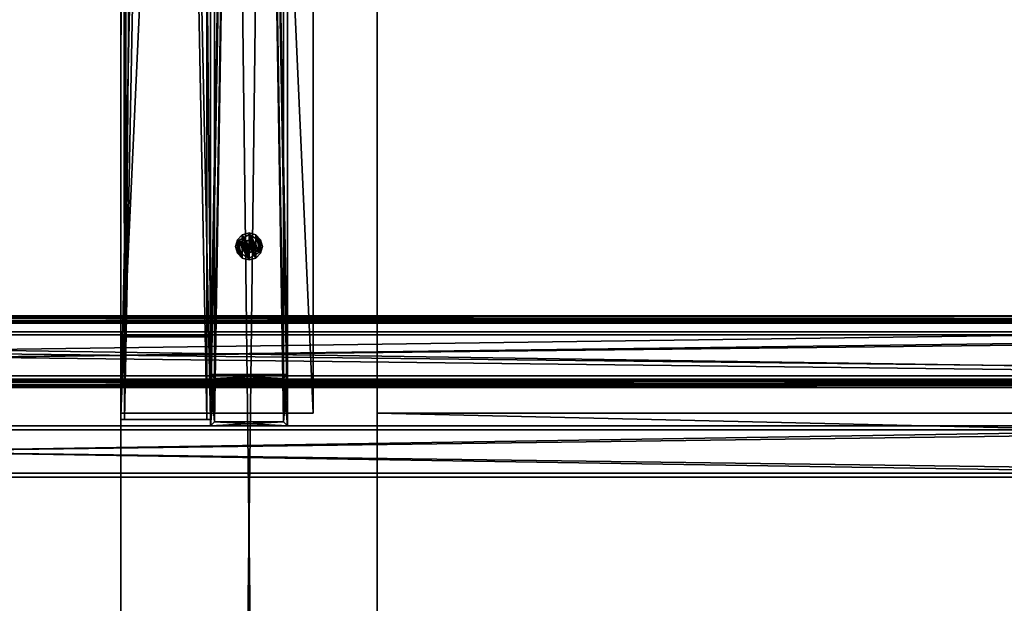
# Model space of a CAD drawing. Header units: millimetres. Extents: x 60485 to 71303, y 100 to 16900.
# Tile 717 of 1056: x 62021 to 62789, y 8451 to 8907. Entities that reach past the tile are written whole.
import ezdxf

# ---------------------------------------------------------------- set-up
doc = ezdxf.new("R2010")
doc.units = ezdxf.units.MM
for name, color, linetype in [('1', 7, 'Continuous'), ('13', 7, 'Continuous'), ('3', 7, 'Continuous'), ('4', 7, 'Continuous'), ('9', 7, 'Continuous'), ('95', 7, 'Continuous')]:
    doc.layers.add(name, color=color, linetype=linetype)

msp = doc.modelspace()

# ---------------------------------------------------------------- meshes
at = {"layer": '1', "color": 7}
mesh = msp.add_polyface(dxfattribs=at)
corners = [(62099.99, 300, 2950), (62099.99, 300, 0), (62099.99, 16700, 0), (62099.99, 16700, 2950), (62299.99, 300, 0), (62299.99, 16700, 0), (62299.99, 300, 2950), (62299.99, 16700, 2950)]
mesh.append_faces([[corners[k] for k in face] for face in [(0, 2, 3, 3), (1, 5, 2, 2), (4, 7, 5, 5), (6, 3, 7, 7), (1, 6, 4, 4), (3, 5, 7, 7)]], dxfattribs={"vtx0": -1, "color": 7})
mesh.append_faces([[corners[k] for k in face] for face in [(0, 1, 2, 2), (1, 4, 5, 5), (4, 6, 7, 7), (6, 0, 3, 3), (1, 0, 6, 6), (3, 2, 5, 5)]], dxfattribs={"vtx2": -1, "vtx3": -1, "color": 7})
mesh = msp.add_polyface(dxfattribs=at)
corners = [(70799.99, 8400, 2950), (70799.99, 8400, 0), (62299.99, 8400, 0), (62299.99, 8400, 2950), (70799.99, 8600, 0), (62299.99, 8600, 0), (70799.99, 8600, 2950), (62299.99, 8600, 2950)]
mesh.append_faces([[corners[k] for k in face] for face in [(0, 2, 3, 3), (1, 5, 2, 2), (4, 7, 5, 5), (6, 3, 7, 7), (1, 6, 4, 4), (3, 5, 7, 7)]], dxfattribs={"vtx0": -1, "color": 7})
mesh.append_faces([[corners[k] for k in face] for face in [(0, 1, 2, 2), (1, 4, 5, 5), (4, 6, 7, 7), (6, 0, 3, 3), (1, 0, 6, 6), (3, 2, 5, 5)]], dxfattribs={"vtx2": -1, "vtx3": -1, "color": 7})
at = {"layer": '13', "color": 20}
mesh = msp.add_polyface(dxfattribs=at)
corners = [(62199.99, 9325.01, 2967), (62202.49, 9325.68, 2967), (62202.49, 9325.68, 2949), (62199.99, 9325.01, 2949), (62197.49, 9325.68, 2967), (62197.49, 9325.68, 2949), (62199.99, 9325.03, 2949), (62204.3, 9327.52, 2884), (62199.99, 9325.03, 2884), (62195.68, 9327.52, 2949), (62199.99, 9320.77, 2963.04), (62207.99, 9325.39, 2963.04), (62207.99, 9325.39, 2955), (62199.99, 9320.77, 2955), (62191.99, 9325.39, 2963.04), (62191.99, 9325.39, 2955), (62191.99, 9334.63, 2963.04), (62199.99, 9319.51, 2955), (62205.24, 9320.91, 2955), (62205.24, 9320.91, 2953), (62199.99, 9319.51, 2953), (62209.09, 9324.76, 2955), (62209.09, 9324.76, 2953), (62190.9, 9324.76, 2955), (62194.74, 9320.91, 2955), (62194.74, 9320.91, 2953), (62190.9, 9324.76, 2953), (62199.99, 9340.51, 2955), (62194.74, 9339.1, 2955), (62189.49, 9330.01, 2953), (62190.9, 9335.26, 2953), (62194.74, 9339.1, 2953), (62207.99, 8734.63, 2963.04), (62199.99, 8739.24, 2963.04), (62199.99, 8739.24, 2955), (62191.99, 8734.63, 2963.04), (62191.99, 8734.63, 2955), (62209.09, 8735.26, 2955), (62205.24, 8739.1, 2955), (62205.24, 8739.1, 2953), (62209.09, 8735.26, 2953), (62199.99, 8740.51, 2955), (62199.99, 8740.51, 2953), (62194.74, 8739.1, 2955), (62194.74, 8739.1, 2953), (62190.9, 8735.26, 2955), (62190.9, 8735.26, 2953), (62209.09, 8724.76, 2953)]
mesh.append_faces([[corners[k] for k in face] for face in [(0, 2, 3, 3), (4, 3, 5, 5), (6, 7, 8, 8), (10, 12, 13, 13), (14, 13, 15, 15), (17, 19, 20, 20), (18, 22, 19, 19), (23, 25, 26, 26), (24, 20, 25, 25), (25, 29, 26, 26), (33, 36, 34, 34), (37, 39, 40, 40), (38, 42, 39, 39), (41, 44, 42, 42), (43, 46, 44, 44)]], dxfattribs={"vtx0": -1, "color": 20})
mesh.append_faces([[corners[k] for k in face] for face in [(42, 47, 39, 39)]], dxfattribs={"vtx0": -1, "vtx1": -1, "color": 20})
mesh.append_faces([[corners[k] for k in face] for face in [(16, 11, 10, 10), (27, 18, 17, 17), (28, 17, 24, 24), (30, 25, 20, 20), (31, 20, 19, 19)]], dxfattribs={"vtx0": -1, "vtx2": -1, "vtx3": -1, "color": 20})
mesh.append_faces([[corners[k] for k in face] for face in [(0, 1, 2, 2), (4, 0, 3, 3), (9, 6, 8, 8), (10, 11, 12, 12), (14, 10, 13, 13), (17, 18, 19, 19), (18, 21, 22, 22), (23, 24, 25, 25), (24, 17, 20, 20), (32, 33, 34, 34), (33, 35, 36, 36), (37, 38, 39, 39), (38, 41, 42, 42), (41, 43, 44, 44), (43, 45, 46, 46)]], dxfattribs={"vtx2": -1, "vtx3": -1, "color": 20})
mesh = msp.add_polyface(dxfattribs=at)
corners = [(62204.32, 8732.51, 2967), (62202.49, 8734.34, 2967), (62202.49, 8734.34, 2949), (62204.32, 8732.51, 2949), (62199.99, 8735.01, 2967), (62199.99, 8735.01, 2949), (62197.49, 8734.34, 2967), (62197.49, 8734.34, 2949), (62195.66, 8732.51, 2967), (62195.66, 8732.51, 2949), (62194.99, 8730.01, 2949), (62204.32, 8727.51, 2967), (62202.49, 8725.68, 2967), (62199.99, 8725.01, 2967), (62199.99, 8725.01, 2949), (62204.32, 8727.51, 2949), (62204.99, 8730.01, 2949), (62204.3, 8732.5, 2949), (62199.99, 8734.98, 2949), (62199.99, 8734.98, 2884), (62204.3, 8732.5, 2884), (62195.68, 8732.5, 2949), (62195.68, 8732.5, 2884), (62204.3, 8727.52, 2884), (62207.99, 8725.39, 2963.04), (62207.99, 8734.63, 2963.04), (62207.99, 8734.63, 2955), (62199.99, 8739.24, 2955), (62191.99, 8734.63, 2963.04), (62191.99, 8725.39, 2955), (62191.99, 8734.63, 2955), (62199.99, 8739.24, 2963.04), (62199.99, 8720.77, 2963.04), (62207.99, 8725.39, 2955), (62210.49, 8730.01, 2955), (62209.09, 8735.26, 2955), (62209.09, 8735.26, 2953), (62190.9, 8735.26, 2955), (62189.49, 8730.01, 2953), (62190.9, 8735.26, 2953), (62209.09, 8724.76, 2955), (62205.24, 8739.1, 2955), (62205.24, 8720.91, 2955), (62199.99, 8740.51, 2955), (62199.99, 8719.51, 2955), (62194.74, 8739.1, 2955), (62194.74, 8720.91, 2955), (62199.99, 8719.51, 2953), (62194.74, 8739.1, 2953), (62205.24, 8720.91, 2953), (62199.99, 8740.51, 2953), (62205.24, 8739.1, 2953), (62210.49, 8730.01, 2953)]
mesh.append_faces([[corners[k] for k in face] for face in [(0, 2, 3, 3), (1, 5, 2, 2), (4, 7, 5, 5), (6, 9, 7, 7), (8, 10, 9, 9), (2, 16, 3, 3), (17, 19, 20, 20), (18, 22, 19, 19), (25, 27, 26, 26), (28, 29, 30, 30), (24, 31, 25, 25), (27, 33, 26, 26), (37, 38, 39, 39), (51, 52, 36, 36)]], dxfattribs={"vtx0": -1, "color": 20})
mesh.append_faces([[corners[k] for k in face] for face in [(0, 11, 1, 1), (1, 12, 4, 4), (4, 13, 6, 6), (7, 14, 5, 5), (5, 15, 2, 2), (22, 23, 19, 19), (31, 32, 28, 28), (30, 33, 27, 27), (35, 40, 41, 41), (41, 42, 43, 43), (43, 44, 45, 45), (45, 46, 37, 37), (39, 47, 48, 48), (48, 49, 50, 50)]], dxfattribs={"vtx0": -1, "vtx1": -1, "color": 20})
mesh.append_faces([[corners[k] for k in face] for face in [(0, 1, 2, 2), (1, 4, 5, 5), (4, 6, 7, 7), (6, 8, 9, 9), (17, 18, 19, 19), (18, 21, 22, 22), (24, 25, 26, 26), (34, 35, 36, 36)]], dxfattribs={"vtx2": -1, "vtx3": -1, "color": 20})
mesh = msp.add_polyface(dxfattribs=at)
corners = [(62199.99, 8725.01, 2967), (62202.49, 8725.68, 2967), (62202.49, 8725.68, 2949), (62199.99, 8725.01, 2949), (62204.32, 8727.51, 2967), (62204.32, 8727.51, 2949), (62204.99, 8730.01, 2967), (62204.99, 8730.01, 2949), (62202.49, 8734.34, 2967), (62199.99, 8735.01, 2967), (62199.99, 8735.01, 2949), (62199.99, 8725.03, 2949), (62204.3, 8727.52, 2949), (62204.3, 8727.52, 2884), (62199.99, 8725.03, 2884), (62204.3, 8732.5, 2884), (62199.99, 8734.98, 2949), (62195.68, 8732.5, 2884), (62199.99, 8720.77, 2963.04), (62207.99, 8725.39, 2963.04), (62207.99, 8725.39, 2955), (62199.99, 8720.77, 2955), (62207.99, 8734.63, 2955), (62199.99, 8739.24, 2963.04), (62191.99, 8734.63, 2955), (62199.99, 8729.43, 2964.04), (62200.49, 8729.72, 2964.04), (62200.49, 8729.72, 2963.04), (62199.99, 8729.43, 2963.04), (62199.99, 8729.51, 2950), (62200.24, 8729.57, 2950), (62200.24, 8729.57, 2949), (62199.99, 8729.51, 2949), (62200.42, 8729.76, 2950), (62200.42, 8729.76, 2949), (62199.99, 8719.51, 2955), (62205.24, 8720.91, 2955), (62205.24, 8720.91, 2953), (62199.99, 8719.51, 2953), (62209.09, 8724.76, 2955), (62209.09, 8724.76, 2953), (62210.49, 8730.01, 2955), (62210.49, 8730.01, 2953), (62205.24, 8739.1, 2955), (62199.99, 8740.51, 2955), (62194.74, 8739.1, 2953), (62199.99, 8740.51, 2953)]
mesh.append_faces([[corners[k] for k in face] for face in [(0, 2, 3, 3), (1, 5, 2, 2), (4, 7, 5, 5), (11, 13, 14, 14), (12, 15, 13, 13), (18, 20, 21, 21), (19, 22, 20, 20), (25, 27, 28, 28), (29, 31, 32, 32), (30, 34, 31, 31), (35, 37, 38, 38), (36, 40, 37, 37), (39, 42, 40, 40)]], dxfattribs={"vtx0": -1, "color": 20})
mesh.append_faces([[corners[k] for k in face] for face in [(8, 4, 1, 1), (9, 1, 0, 0), (10, 3, 2, 2), (10, 2, 5, 5), (16, 12, 11, 11), (17, 14, 13, 13), (23, 19, 18, 18), (24, 21, 20, 20), (43, 39, 36, 36), (44, 36, 35, 35), (45, 38, 37, 37), (46, 37, 40, 40)]], dxfattribs={"vtx0": -1, "vtx2": -1, "vtx3": -1, "color": 20})
mesh.append_faces([[corners[k] for k in face] for face in [(0, 1, 2, 2), (1, 4, 5, 5), (4, 6, 7, 7), (11, 12, 13, 13), (18, 19, 20, 20), (25, 26, 27, 27), (29, 30, 31, 31), (30, 33, 34, 34), (35, 36, 37, 37), (36, 39, 40, 40), (39, 41, 42, 42)]], dxfattribs={"vtx2": -1, "vtx3": -1, "color": 20})
mesh = msp.add_polyface(dxfattribs=at)
corners = [(62194.99, 8730.01, 2967), (62195.66, 8727.51, 2967), (62195.66, 8727.51, 2949), (62194.99, 8730.01, 2949), (62197.49, 8725.68, 2967), (62197.49, 8725.68, 2949), (62199.99, 8725.01, 2967), (62199.99, 8725.01, 2949), (62197.49, 8734.34, 2967), (62195.66, 8732.51, 2967), (62195.66, 8732.51, 2949), (62195.68, 8732.5, 2949), (62195.68, 8727.52, 2949), (62195.68, 8727.52, 2884), (62199.99, 8725.03, 2949), (62199.99, 8725.03, 2884), (62195.68, 8732.5, 2884), (62191.99, 8734.63, 2963.04), (62191.99, 8725.39, 2963.04), (62191.99, 8725.39, 2955), (62199.99, 8720.77, 2963.04), (62199.99, 8720.77, 2955), (62191.99, 8734.63, 2955), (62199.49, 8729.72, 2964.04), (62199.99, 8729.43, 2964.04), (62199.99, 8729.43, 2963.04), (62199.49, 8729.72, 2963.04), (62199.56, 8729.76, 2950), (62199.74, 8729.57, 2950), (62199.74, 8729.57, 2949), (62199.99, 8729.51, 2950), (62199.99, 8729.51, 2949), (62189.49, 8730.01, 2955), (62190.9, 8724.76, 2955), (62190.9, 8724.76, 2953), (62189.49, 8730.01, 2953), (62194.74, 8720.91, 2955), (62194.74, 8720.91, 2953), (62199.99, 8719.51, 2955), (62199.99, 8719.51, 2953), (62194.74, 8739.1, 2955), (62190.9, 8735.26, 2955), (62190.9, 8735.26, 2953)]
mesh.append_faces([[corners[k] for k in face] for face in [(0, 2, 3, 3), (1, 5, 2, 2), (4, 7, 5, 5), (0, 4, 1, 1), (12, 15, 13, 13), (11, 14, 12, 12), (15, 16, 13, 13), (18, 21, 19, 19), (17, 20, 18, 18), (21, 22, 19, 19), (23, 25, 26, 26), (28, 31, 29, 29), (32, 34, 35, 35), (33, 37, 34, 34), (36, 39, 37, 37), (37, 35, 34, 34)]], dxfattribs={"vtx0": -1, "color": 20})
mesh.append_faces([[corners[k] for k in face] for face in [(9, 4, 0, 0)]], dxfattribs={"vtx0": -1, "vtx1": -1, "color": 20})
mesh.append_faces([[corners[k] for k in face] for face in [(8, 6, 4, 4), (10, 2, 5, 5), (10, 5, 7, 7), (40, 38, 36, 36), (41, 36, 33, 33), (42, 37, 39, 39)]], dxfattribs={"vtx0": -1, "vtx2": -1, "vtx3": -1, "color": 20})
mesh.append_faces([[corners[k] for k in face] for face in [(0, 1, 2, 2), (1, 4, 5, 5), (4, 6, 7, 7), (11, 12, 13, 13), (12, 14, 15, 15), (17, 18, 19, 19), (18, 20, 21, 21), (23, 24, 25, 25), (27, 28, 29, 29), (28, 30, 31, 31), (32, 33, 34, 34), (33, 36, 37, 37), (36, 38, 39, 39)]], dxfattribs={"vtx2": -1, "vtx3": -1, "color": 20})
mesh = msp.add_polyface(dxfattribs=at)
corners = [(62195.66, 8732.51, 2967), (62194.99, 8730.01, 2967), (62194.99, 8730.01, 2949), (62197.49, 8734.34, 2967), (62197.49, 8725.68, 2967), (62195.66, 8727.51, 2949), (62195.66, 8732.51, 2949), (62199.99, 8725.01, 2949), (62197.49, 8734.34, 2949), (62195.68, 8732.5, 2949), (62195.68, 8727.52, 2884), (62195.68, 8732.5, 2884), (62199.99, 8734.98, 2949), (62199.99, 8725.03, 2949), (62199.99, 8730.58, 2964.04), (62199.49, 8730.3, 2964.04), (62199.49, 8730.3, 2963.04), (62199.99, 8730.58, 2963.04), (62199.49, 8729.72, 2964.04), (62199.49, 8729.72, 2963.04), (62199.99, 8729.43, 2964.04), (62199.99, 8729.43, 2963.04), (62200.49, 8729.72, 2963.04), (62199.99, 8730.51, 2950), (62199.74, 8730.44, 2950), (62199.74, 8730.44, 2949), (62199.99, 8730.51, 2949), (62199.56, 8730.26, 2950), (62199.56, 8730.26, 2949), (62199.49, 8730.01, 2950), (62199.49, 8730.01, 2949), (62199.56, 8729.76, 2950), (62199.56, 8729.76, 2949), (62199.74, 8729.57, 2949), (62199.99, 8729.51, 2950), (62199.74, 8729.57, 2950), (62199.99, 8729.51, 2949), (62200.24, 8729.57, 2949), (62190.9, 8735.26, 2955), (62189.49, 8730.01, 2955), (62189.49, 8730.01, 2953), (62190.9, 8724.76, 2955), (62194.74, 8720.91, 2953), (62190.9, 8735.26, 2953)]
mesh.append_faces([[corners[k] for k in face] for face in [(5, 6, 2, 2), (9, 10, 11, 11), (14, 16, 17, 17), (15, 19, 16, 16), (15, 20, 18, 18), (21, 16, 19, 19), (23, 25, 26, 26), (24, 28, 25, 25), (27, 30, 28, 28), (29, 32, 30, 30), (31, 33, 32, 32), (27, 31, 29, 29), (32, 28, 30, 30), (38, 41, 39, 39)]], dxfattribs={"vtx0": -1, "color": 20})
mesh.append_faces([[corners[k] for k in face] for face in [(3, 4, 0, 0), (6, 7, 8, 8), (12, 13, 9, 9), (14, 20, 15, 15), (16, 22, 17, 17), (23, 34, 24, 24), (24, 35, 27, 27), (28, 33, 25, 25), (25, 37, 26, 26), (40, 42, 43, 43)]], dxfattribs={"vtx0": -1, "vtx1": -1, "color": 20})
mesh.append_faces([[corners[k] for k in face] for face in [(24, 34, 35, 35), (27, 35, 31, 31), (28, 32, 33, 33), (25, 33, 36, 36)]], dxfattribs={"vtx0": -1, "vtx2": -1, "vtx3": -1, "color": 20})
mesh.append_faces([[corners[k] for k in face] for face in [(0, 1, 2, 2), (14, 15, 16, 16), (15, 18, 19, 19), (23, 24, 25, 25), (24, 27, 28, 28), (27, 29, 30, 30), (29, 31, 32, 32), (38, 39, 40, 40)]], dxfattribs={"vtx2": -1, "vtx3": -1, "color": 20})
mesh = msp.add_polyface(dxfattribs=at)
corners = [(62204.99, 8730.01, 2967), (62204.32, 8732.51, 2967), (62204.32, 8732.51, 2949), (62204.99, 8730.01, 2949), (62204.32, 8727.51, 2967), (62202.49, 8734.34, 2949), (62204.32, 8727.51, 2949), (62204.3, 8727.52, 2949), (62204.3, 8732.5, 2949), (62204.3, 8732.5, 2884), (62199.99, 8734.98, 2949), (62199.99, 8734.98, 2884), (62204.3, 8727.52, 2884), (62200.49, 8729.72, 2964.04), (62200.49, 8730.3, 2964.04), (62200.49, 8730.3, 2963.04), (62200.49, 8729.72, 2963.04), (62199.99, 8730.58, 2964.04), (62199.99, 8730.58, 2963.04), (62199.99, 8729.43, 2964.04), (62199.49, 8730.3, 2963.04), (62199.99, 8729.43, 2963.04), (62200.42, 8729.76, 2950), (62200.49, 8730.01, 2950), (62200.49, 8730.01, 2949), (62200.42, 8729.76, 2949), (62200.42, 8730.26, 2950), (62200.42, 8730.26, 2949), (62200.24, 8730.44, 2950), (62200.24, 8730.44, 2949), (62199.99, 8730.51, 2950), (62199.99, 8730.51, 2949), (62200.24, 8729.57, 2950), (62199.99, 8729.51, 2950), (62199.74, 8730.44, 2949), (62199.99, 8729.51, 2949), (62200.24, 8729.57, 2949), (62210.49, 8730.01, 2955), (62209.09, 8735.26, 2953), (62210.49, 8730.01, 2953), (62209.09, 8724.76, 2955), (62209.09, 8735.26, 2955), (62205.24, 8739.1, 2953), (62209.09, 8724.76, 2953)]
mesh.append_faces([[corners[k] for k in face] for face in [(0, 2, 3, 3), (4, 1, 0, 0), (7, 10, 8, 8), (11, 12, 9, 9), (13, 15, 16, 16), (14, 18, 15, 15), (13, 17, 14, 14), (18, 16, 15, 15), (22, 24, 25, 25), (23, 27, 24, 24), (26, 29, 27, 27), (28, 31, 29, 29), (22, 26, 23, 23), (27, 25, 24, 24), (37, 38, 39, 39), (40, 41, 37, 37)]], dxfattribs={"vtx0": -1, "color": 20})
mesh.append_faces([[corners[k] for k in face] for face in [(26, 22, 28, 28), (28, 32, 30, 30), (31, 25, 29, 29), (29, 25, 27, 27)]], dxfattribs={"vtx0": -1, "vtx1": -1, "color": 20})
mesh.append_faces([[corners[k] for k in face] for face in [(5, 6, 3, 3), (17, 13, 19, 19), (20, 21, 16, 16), (28, 22, 32, 32), (30, 32, 33, 33), (34, 35, 36, 36), (31, 36, 25, 25), (42, 43, 39, 39)]], dxfattribs={"vtx0": -1, "vtx2": -1, "vtx3": -1, "color": 20})
mesh.append_faces([[corners[k] for k in face] for face in [(0, 1, 2, 2), (7, 8, 9, 9), (13, 14, 15, 15), (14, 17, 18, 18), (22, 23, 24, 24), (23, 26, 27, 27), (26, 28, 29, 29), (28, 30, 31, 31)]], dxfattribs={"vtx2": -1, "vtx3": -1, "color": 20})
at = {"layer": '3', "color": 91}
mesh = msp.add_polyface(dxfattribs=at)
corners = [(60709.22, 8663.85, 5438.67), (60681.18, 8707.98, 5425.18), (63090.78, 10108.11, 4997.12), (63118.82, 10063.98, 5010.61), (60681.18, 8729.62, 5495.95), (63090.78, 10129.75, 5067.89), (60709.22, 8685.48, 5509.44), (63118.82, 10085.61, 5081.38), (60710.78, 8660.52, 5436.56), (60710.78, 8683.91, 5513.06), (63120.38, 10084.04, 5085), (63120.38, 10060.65, 5008.49), (60679.62, 8732.94, 5498.07), (63089.22, 10133.08, 5070), (60679.62, 8709.56, 5421.56), (63089.22, 10109.69, 4993.5)]
mesh.append_faces([[corners[k] for k in face] for face in [(0, 2, 3, 3), (1, 5, 2, 2), (4, 7, 5, 5), (6, 3, 7, 7), (8, 10, 11, 11), (9, 13, 10, 10), (12, 15, 13, 13), (14, 11, 15, 15)]], dxfattribs={"vtx0": -1, "color": 91})
mesh.append_faces([[corners[k] for k in face] for face in [(6, 8, 0, 0), (12, 4, 14, 14), (11, 3, 15, 15), (3, 10, 7, 7), (7, 10, 5, 5), (15, 2, 13, 13), (2, 15, 3, 3)]], dxfattribs={"vtx0": -1, "vtx1": -1, "color": 91})
mesh.append_faces([[corners[k] for k in face] for face in [(9, 6, 4, 4), (6, 9, 8, 8), (0, 8, 14, 14), (4, 12, 9, 9), (14, 4, 1, 1), (14, 1, 0, 0), (3, 11, 10, 10), (5, 10, 13, 13), (13, 2, 5, 5)]], dxfattribs={"vtx0": -1, "vtx2": -1, "vtx3": -1, "color": 91})
mesh.append_faces([[corners[k] for k in face] for face in [(0, 1, 2, 2), (1, 4, 5, 5), (4, 6, 7, 7), (6, 0, 3, 3), (8, 9, 10, 10), (9, 12, 13, 13), (12, 14, 15, 15), (14, 8, 11, 11)]], dxfattribs={"vtx2": -1, "vtx3": -1, "color": 91})
at = {"layer": '4', "color": 171}
mesh = msp.add_polyface(dxfattribs=at)
corners = [(62172.99, 8593, 3033.03), (62172.99, 8627, 3067.03), (62172.99, 11883, 3067.03), (62172.99, 11917, 3033.03), (62226.99, 8627, 3067.03), (62226.99, 11883, 3067.03), (62226.99, 8593, 3033.03), (62226.99, 11917, 3033.03), (62169.99, 8590, 3030.03), (62229.99, 8590, 3030.03), (62229.99, 11920, 3030.03), (62169.99, 11920, 3030.03), (62229.99, 8630, 3070.03), (62229.99, 11880, 3070.03), (62169.99, 8630, 3070.03), (62169.99, 11880, 3070.03)]
mesh.append_faces([[corners[k] for k in face] for face in [(0, 2, 3, 3), (1, 5, 2, 2), (4, 7, 5, 5), (6, 3, 7, 7), (8, 10, 11, 11), (9, 13, 10, 10), (12, 15, 13, 13), (14, 11, 15, 15)]], dxfattribs={"vtx0": -1, "color": 171})
mesh.append_faces([[corners[k] for k in face] for face in [(9, 6, 12, 12), (6, 8, 0, 0), (0, 8, 1, 1), (12, 4, 14, 14), (4, 12, 6, 6), (14, 1, 8, 8), (11, 3, 15, 15), (3, 10, 7, 7), (7, 10, 5, 5), (15, 2, 13, 13), (2, 15, 3, 3), (13, 5, 10, 10)]], dxfattribs={"vtx0": -1, "vtx1": -1, "color": 171})
mesh.append_faces([[corners[k] for k in face] for face in [(6, 9, 8, 8), (14, 4, 1, 1), (3, 11, 10, 10), (13, 2, 5, 5)]], dxfattribs={"vtx0": -1, "vtx2": -1, "vtx3": -1, "color": 171})
mesh.append_faces([[corners[k] for k in face] for face in [(0, 1, 2, 2), (1, 4, 5, 5), (4, 6, 7, 7), (6, 0, 3, 3), (8, 9, 10, 10), (9, 12, 13, 13), (12, 14, 15, 15), (14, 8, 11, 11)]], dxfattribs={"vtx2": -1, "vtx3": -1, "color": 171})
mesh = msp.add_polyface(dxfattribs=at)
corners = [(62172.99, 8627, 5408.11), (62172.99, 8593, 5454.06), (62172.99, 11917, 4437.81), (62172.99, 11883, 4412.65), (62226.99, 8593, 5454.06), (62226.99, 11917, 4437.81), (62226.99, 8627, 5408.11), (62226.99, 11883, 4412.65), (62169.99, 8630, 5404.06), (62229.99, 8630, 5404.06), (62229.99, 11880, 4410.43), (62169.99, 11880, 4410.43), (62229.99, 8590, 5458.11), (62229.99, 11920, 4440.03), (62169.99, 8590, 5458.11), (62169.99, 11920, 4440.03)]
mesh.append_faces([[corners[k] for k in face] for face in [(0, 2, 3, 3), (1, 5, 2, 2), (4, 7, 5, 5), (6, 3, 7, 7), (8, 10, 11, 11), (9, 13, 10, 10), (12, 15, 13, 13), (14, 11, 15, 15)]], dxfattribs={"vtx0": -1, "color": 171})
mesh.append_faces([[corners[k] for k in face] for face in [(9, 6, 12, 12), (6, 8, 0, 0), (0, 8, 1, 1), (12, 4, 14, 14), (4, 12, 6, 6), (14, 1, 8, 8), (11, 3, 15, 15), (3, 10, 7, 7), (7, 10, 5, 5), (15, 2, 13, 13), (2, 15, 3, 3), (13, 5, 10, 10)]], dxfattribs={"vtx0": -1, "vtx1": -1, "color": 171})
mesh.append_faces([[corners[k] for k in face] for face in [(6, 9, 8, 8), (14, 4, 1, 1), (3, 11, 10, 10), (13, 2, 5, 5)]], dxfattribs={"vtx0": -1, "vtx2": -1, "vtx3": -1, "color": 171})
mesh.append_faces([[corners[k] for k in face] for face in [(0, 1, 2, 2), (1, 4, 5, 5), (4, 6, 7, 7), (6, 0, 3, 3), (8, 9, 10, 10), (9, 12, 13, 13), (12, 14, 15, 15), (14, 8, 11, 11)]], dxfattribs={"vtx2": -1, "vtx3": -1, "color": 171})
mesh = msp.add_polyface(dxfattribs=at)
corners = [(62172.99, 8627, 3067.03), (62172.99, 8593, 3033.03), (62172.99, 8593, 5454.06), (62172.99, 8627, 5408.11), (62226.99, 8593, 3033.03), (62226.99, 8593, 5454.06), (62226.99, 8627, 3067.03), (62226.99, 8627, 5408.11), (62169.99, 8630, 3070.03), (62229.99, 8630, 3070.03), (62229.99, 8630, 5404.06), (62169.99, 8630, 5404.06), (62229.99, 8590, 3030.03), (62229.99, 8590, 5458.11), (62169.99, 8590, 3030.03), (62169.99, 8590, 5458.11)]
mesh.append_faces([[corners[k] for k in face] for face in [(0, 2, 3, 3), (1, 5, 2, 2), (4, 7, 5, 5), (6, 3, 7, 7), (8, 10, 11, 11), (9, 13, 10, 10), (12, 15, 13, 13), (14, 11, 15, 15)]], dxfattribs={"vtx0": -1, "color": 171})
mesh.append_faces([[corners[k] for k in face] for face in [(9, 6, 12, 12), (6, 8, 0, 0), (0, 8, 1, 1), (12, 4, 14, 14), (4, 12, 6, 6), (14, 1, 8, 8), (11, 3, 15, 15), (3, 10, 7, 7), (7, 10, 5, 5), (15, 2, 13, 13), (2, 15, 3, 3), (13, 5, 10, 10)]], dxfattribs={"vtx0": -1, "vtx1": -1, "color": 171})
mesh.append_faces([[corners[k] for k in face] for face in [(6, 9, 8, 8), (14, 4, 1, 1), (3, 11, 10, 10), (13, 2, 5, 5)]], dxfattribs={"vtx0": -1, "vtx2": -1, "vtx3": -1, "color": 171})
mesh.append_faces([[corners[k] for k in face] for face in [(0, 1, 2, 2), (1, 4, 5, 5), (4, 6, 7, 7), (6, 0, 3, 3), (8, 9, 10, 10), (9, 12, 13, 13), (12, 14, 15, 15), (14, 8, 11, 11)]], dxfattribs={"vtx2": -1, "vtx3": -1, "color": 171})
mesh = msp.add_polyface(dxfattribs=at)
corners = [(63162, 8587, 3087.23), (63162, 8553, 3087.23), (60638, 8553, 3087.23), (60638, 8587, 3087.23), (63162, 8553, 3141.23), (60638, 8553, 3141.23), (63162, 8587, 3141.23), (60638, 8587, 3141.23), (63162, 8590, 3084.23), (63162, 8590, 3144.23), (60638, 8590, 3144.23), (60638, 8590, 3084.23), (63162, 8550, 3144.23), (60638, 8550, 3144.23), (63162, 8550, 3084.23), (60638, 8550, 3084.23)]
mesh.append_faces([[corners[k] for k in face] for face in [(0, 2, 3, 3), (1, 5, 2, 2), (4, 7, 5, 5), (6, 3, 7, 7), (8, 10, 11, 11), (9, 13, 10, 10), (12, 15, 13, 13), (14, 11, 15, 15)]], dxfattribs={"vtx0": -1, "color": 171})
mesh.append_faces([[corners[k] for k in face] for face in [(9, 6, 12, 12), (6, 8, 0, 0), (0, 8, 1, 1), (12, 4, 14, 14), (4, 12, 6, 6), (14, 1, 8, 8), (11, 3, 15, 15), (3, 10, 7, 7), (7, 10, 5, 5), (15, 2, 13, 13), (2, 15, 3, 3), (13, 5, 10, 10)]], dxfattribs={"vtx0": -1, "vtx1": -1, "color": 171})
mesh.append_faces([[corners[k] for k in face] for face in [(6, 9, 8, 8), (14, 4, 1, 1), (3, 11, 10, 10), (13, 2, 5, 5)]], dxfattribs={"vtx0": -1, "vtx2": -1, "vtx3": -1, "color": 171})
mesh.append_faces([[corners[k] for k in face] for face in [(0, 1, 2, 2), (1, 4, 5, 5), (4, 6, 7, 7), (6, 0, 3, 3), (8, 9, 10, 10), (9, 12, 13, 13), (12, 14, 15, 15), (14, 8, 11, 11)]], dxfattribs={"vtx2": -1, "vtx3": -1, "color": 171})
mesh = msp.add_polyface(dxfattribs=at)
corners = [(63162, 8587, 5367.23), (63162, 8553, 5367.23), (60638, 8553, 5367.23), (60638, 8587, 5367.23), (63162, 8553, 5421.23), (60638, 8553, 5421.23), (63162, 8587, 5421.23), (60638, 8587, 5421.23), (63162, 8590, 5364.23), (63162, 8590, 5424.23), (60638, 8590, 5424.23), (60638, 8590, 5364.23), (63162, 8550, 5424.23), (60638, 8550, 5424.23), (63162, 8550, 5364.23), (60638, 8550, 5364.23)]
mesh.append_faces([[corners[k] for k in face] for face in [(0, 2, 3, 3), (1, 5, 2, 2), (4, 7, 5, 5), (6, 3, 7, 7), (8, 10, 11, 11), (9, 13, 10, 10), (12, 15, 13, 13), (14, 11, 15, 15)]], dxfattribs={"vtx0": -1, "color": 171})
mesh.append_faces([[corners[k] for k in face] for face in [(9, 6, 12, 12), (6, 8, 0, 0), (0, 8, 1, 1), (12, 4, 14, 14), (4, 12, 6, 6), (14, 1, 8, 8), (11, 3, 15, 15), (3, 10, 7, 7), (7, 10, 5, 5), (15, 2, 13, 13), (2, 15, 3, 3), (13, 5, 10, 10)]], dxfattribs={"vtx0": -1, "vtx1": -1, "color": 171})
mesh.append_faces([[corners[k] for k in face] for face in [(6, 9, 8, 8), (14, 4, 1, 1), (3, 11, 10, 10), (13, 2, 5, 5)]], dxfattribs={"vtx0": -1, "vtx2": -1, "vtx3": -1, "color": 171})
mesh.append_faces([[corners[k] for k in face] for face in [(0, 1, 2, 2), (1, 4, 5, 5), (4, 6, 7, 7), (6, 0, 3, 3), (8, 9, 10, 10), (9, 12, 13, 13), (12, 14, 15, 15), (14, 8, 11, 11)]], dxfattribs={"vtx2": -1, "vtx3": -1, "color": 171})
mesh = msp.add_polyface(dxfattribs=at)
corners = [(63162, 8587, 4187.23), (63162, 8553, 4187.23), (60638, 8553, 4187.23), (60638, 8587, 4187.23), (63162, 8553, 4241.23), (60638, 8553, 4241.23), (63162, 8587, 4241.23), (60638, 8587, 4241.23), (63162, 8590, 4184.23), (63162, 8590, 4244.23), (60638, 8590, 4244.23), (60638, 8590, 4184.23), (63162, 8550, 4244.23), (60638, 8550, 4244.23), (63162, 8550, 4184.23), (60638, 8550, 4184.23)]
mesh.append_faces([[corners[k] for k in face] for face in [(0, 2, 3, 3), (1, 5, 2, 2), (4, 7, 5, 5), (6, 3, 7, 7), (8, 10, 11, 11), (9, 13, 10, 10), (12, 15, 13, 13), (14, 11, 15, 15)]], dxfattribs={"vtx0": -1, "color": 171})
mesh.append_faces([[corners[k] for k in face] for face in [(9, 6, 12, 12), (6, 8, 0, 0), (0, 8, 1, 1), (12, 4, 14, 14), (4, 12, 6, 6), (14, 1, 8, 8), (11, 3, 15, 15), (3, 10, 7, 7), (7, 10, 5, 5), (15, 2, 13, 13), (2, 15, 3, 3), (13, 5, 10, 10)]], dxfattribs={"vtx0": -1, "vtx1": -1, "color": 171})
mesh.append_faces([[corners[k] for k in face] for face in [(6, 9, 8, 8), (14, 4, 1, 1), (3, 11, 10, 10), (13, 2, 5, 5)]], dxfattribs={"vtx0": -1, "vtx2": -1, "vtx3": -1, "color": 171})
mesh.append_faces([[corners[k] for k in face] for face in [(0, 1, 2, 2), (1, 4, 5, 5), (4, 6, 7, 7), (6, 0, 3, 3), (8, 9, 10, 10), (9, 12, 13, 13), (12, 14, 15, 15), (14, 8, 11, 11)]], dxfattribs={"vtx2": -1, "vtx3": -1, "color": 171})
at = {"layer": '9', "color": 243}
mesh = msp.add_polyface(dxfattribs=at)
corners = [(60500, 8671.42, 5522.19), (60500, 8626.47, 5535.94), (63500, 8626.47, 5535.94), (63500, 8671.42, 5522.19), (60500, 8660.99, 5648.78), (63500, 8660.99, 5648.78), (60500, 8625.61, 5659.6), (63500, 8625.61, 5659.6), (60500, 8621.8, 5647.17), (63500, 8621.8, 5647.17), (60500, 8619.89, 5647.75), (63500, 8619.89, 5647.75), (60500, 8624.28, 5662.1), (63500, 8624.28, 5662.1), (60500, 8663.48, 5650.1), (63500, 8663.48, 5650.1), (60500, 8628.97, 5537.27), (63500, 8628.97, 5537.27), (60500, 8670.09, 5524.69), (63500, 8670.09, 5524.69), (60500, 8673.89, 5537.12), (63500, 8673.89, 5537.12), (60500, 8675.8, 5536.53), (63500, 8675.8, 5536.53)]
mesh.append_faces([[corners[k] for k in face] for face in [(0, 2, 3, 3), (1, 5, 2, 2), (4, 7, 5, 5), (6, 9, 7, 7), (8, 11, 9, 9), (10, 13, 11, 11), (12, 15, 13, 13), (14, 17, 15, 15), (16, 19, 17, 17), (18, 21, 19, 19), (20, 23, 21, 21), (22, 3, 23, 23), (8, 12, 10, 10), (20, 0, 22, 22), (11, 7, 9, 9), (3, 21, 23, 23)]], dxfattribs={"vtx0": -1, "color": 243})
mesh.append_faces([[corners[k] for k in face] for face in [(12, 6, 14, 14), (14, 1, 16, 16), (16, 0, 18, 18), (18, 0, 20, 20), (21, 3, 19, 19), (19, 2, 17, 17), (17, 2, 15, 15), (15, 5, 13, 13), (13, 7, 11, 11)]], dxfattribs={"vtx0": -1, "vtx1": -1, "color": 243})
mesh.append_faces([[corners[k] for k in face] for face in [(12, 8, 6, 6), (14, 6, 4, 4), (14, 4, 1, 1), (16, 1, 0, 0), (19, 3, 2, 2), (15, 2, 5, 5), (13, 5, 7, 7)]], dxfattribs={"vtx0": -1, "vtx2": -1, "vtx3": -1, "color": 243})
mesh.append_faces([[corners[k] for k in face] for face in [(0, 1, 2, 2), (1, 4, 5, 5), (4, 6, 7, 7), (6, 8, 9, 9), (8, 10, 11, 11), (10, 12, 13, 13), (12, 14, 15, 15), (14, 16, 17, 17), (16, 18, 19, 19), (18, 20, 21, 21), (20, 22, 23, 23), (22, 0, 3, 3)]], dxfattribs={"vtx2": -1, "vtx3": -1, "color": 243})
at = {"layer": '95', "color": 133}
mesh = msp.add_polyface(dxfattribs=at)
corners = [(62099.99, 16310.96, 3097.58), (62169.99, 16310.96, 3097.58), (62169.99, 8660.52, 5436.56), (62099.99, 8660.52, 5436.56), (62169.99, 16309.79, 3093.76), (62169.99, 8659.35, 5432.73), (62103.99, 16309.79, 3093.76), (62103.99, 8659.35, 5432.73), (62103.99, 16290.49, 3030.64), (62103.99, 8640.05, 5369.61), (62099.99, 16290.49, 3030.64), (62099.99, 8640.05, 5369.61)]
mesh.append_faces([[corners[k] for k in face] for face in [(0, 2, 3, 3), (1, 5, 2, 2), (4, 7, 5, 5), (6, 9, 7, 7), (8, 11, 9, 9), (10, 3, 11, 11), (0, 4, 1, 1), (8, 0, 10, 10), (7, 2, 5, 5)]], dxfattribs={"vtx0": -1, "color": 133})
mesh.append_faces([[corners[k] for k in face] for face in [(4, 0, 6, 6), (6, 0, 8, 8), (3, 7, 11, 11)]], dxfattribs={"vtx0": -1, "vtx1": -1, "color": 133})
mesh.append_faces([[corners[k] for k in face] for face in [(7, 3, 2, 2)]], dxfattribs={"vtx0": -1, "vtx2": -1, "vtx3": -1, "color": 133})
mesh.append_faces([[corners[k] for k in face] for face in [(9, 11, 7, 7)]], dxfattribs={"vtx1": -1, "color": 133})
mesh.append_faces([[corners[k] for k in face] for face in [(0, 1, 2, 2), (1, 4, 5, 5), (4, 6, 7, 7), (6, 8, 9, 9), (8, 10, 11, 11), (10, 0, 3, 3)]], dxfattribs={"vtx2": -1, "vtx3": -1, "color": 133})
mesh = msp.add_polyface(dxfattribs=at)
corners = [(62102.98, 11920, 4282.19), (62102.98, 11920, 4218.19), (62102.98, 8595, 4218.19), (62102.98, 8595, 4282.19), (62166.98, 11920, 4218.19), (62166.98, 8595, 4218.19), (62166.98, 11920, 4282.19), (62166.98, 8595, 4282.19), (62099.98, 11920, 4285.19), (62169.98, 11920, 4285.19), (62169.98, 8595, 4285.19), (62099.98, 8595, 4285.19), (62169.98, 11920, 4215.19), (62169.98, 8595, 4215.19), (62099.98, 11920, 4215.19), (62099.98, 8595, 4215.19)]
mesh.append_faces([[corners[k] for k in face] for face in [(0, 2, 3, 3), (1, 5, 2, 2), (4, 7, 5, 5), (6, 3, 7, 7), (8, 10, 11, 11), (9, 13, 10, 10), (12, 15, 13, 13), (14, 11, 15, 15)]], dxfattribs={"vtx0": -1, "color": 133})
mesh.append_faces([[corners[k] for k in face] for face in [(9, 6, 12, 12), (6, 8, 0, 0), (0, 8, 1, 1), (12, 4, 14, 14), (4, 12, 6, 6), (14, 1, 8, 8), (11, 3, 15, 15), (3, 10, 7, 7), (7, 10, 5, 5), (15, 2, 13, 13), (2, 15, 3, 3), (13, 5, 10, 10)]], dxfattribs={"vtx0": -1, "vtx1": -1, "color": 133})
mesh.append_faces([[corners[k] for k in face] for face in [(6, 9, 8, 8), (14, 4, 1, 1), (3, 11, 10, 10), (13, 2, 5, 5)]], dxfattribs={"vtx0": -1, "vtx2": -1, "vtx3": -1, "color": 133})
mesh.append_faces([[corners[k] for k in face] for face in [(0, 1, 2, 2), (1, 4, 5, 5), (4, 6, 7, 7), (6, 0, 3, 3), (8, 9, 10, 10), (9, 12, 13, 13), (12, 14, 15, 15), (14, 8, 11, 11)]], dxfattribs={"vtx2": -1, "vtx3": -1, "color": 133})
mesh = msp.add_polyface(dxfattribs=at)
corners = [(62099.99, 11860.01, 2950), (62099.99, 11860.01, 3000), (62099.99, 8600, 3000), (62099.99, 8600, 2950), (62102.99, 11860.01, 3000), (62102.99, 8600, 3000), (62102.99, 11860.01, 2953), (62102.99, 8600, 2953), (62249.99, 11860.01, 2953), (62249.99, 8600, 2953), (62249.99, 11860.01, 2950), (62249.99, 8600, 2950)]
mesh.append_faces([[corners[k] for k in face] for face in [(0, 2, 3, 3), (1, 5, 2, 2), (4, 7, 5, 5), (6, 9, 7, 7), (8, 11, 9, 9), (10, 3, 11, 11), (0, 4, 1, 1), (8, 0, 10, 10), (7, 2, 5, 5)]], dxfattribs={"vtx0": -1, "color": 133})
mesh.append_faces([[corners[k] for k in face] for face in [(4, 0, 6, 6), (6, 0, 8, 8), (3, 7, 11, 11)]], dxfattribs={"vtx0": -1, "vtx1": -1, "color": 133})
mesh.append_faces([[corners[k] for k in face] for face in [(7, 3, 2, 2)]], dxfattribs={"vtx0": -1, "vtx2": -1, "vtx3": -1, "color": 133})
mesh.append_faces([[corners[k] for k in face] for face in [(9, 11, 7, 7)]], dxfattribs={"vtx1": -1, "color": 133})
mesh.append_faces([[corners[k] for k in face] for face in [(0, 1, 2, 2), (1, 4, 5, 5), (4, 6, 7, 7), (6, 8, 9, 9), (8, 10, 11, 11), (10, 0, 3, 3)]], dxfattribs={"vtx2": -1, "vtx3": -1, "color": 133})

doc.saveas('drawing.dxf')
